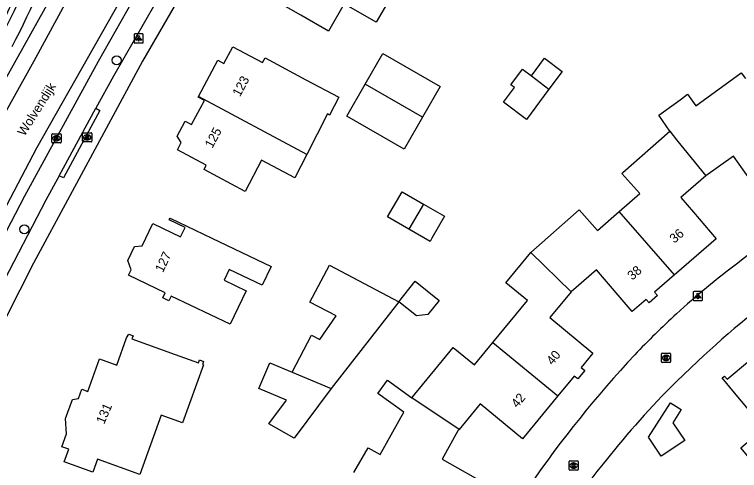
# Model space of a CAD drawing. Extents: x 162880 to 165536, y 384011 to 385179.
# Drawn here: x 164428.3 to 164506.8, y 384798.8 to 384848.2 of the extents above; entities that cross this region are included whole.
import ezdxf

# ---------------------------------------------------------------- set-up
doc = ezdxf.new("R2010")
doc.units = 0
for name, color, linetype in [('IMGEO_Boom', 7, 'Continuous'), ('IMGEO_Brandkraan', 7, 'Continuous'), ('IMGEO_Fietspad_open', 7, 'Continuous'), ('IMGEO_Kolk', 7, 'Continuous'), ('IMGEO_Lichtpunt', 7, 'Continuous'), ('IMGEO_Openbare_ruimte_label', 7, 'Continuous'), ('IMGEO_Pand', 7, 'Continuous'), ('IMGEO_Pand_nummerreeks', 7, 'Continuous'), ('IMGEO_Rijbaan_lokaal_gesloten', 7, 'Continuous'), ('IMGEO_Rijbaan_lokaal_open', 7, 'Continuous'), ('IMGEO_Verkeerseiland_open', 7, 'Continuous'), ('IMGEO_Voetpad_open', 7, 'Continuous')]:
    doc.layers.add(name, color=color, linetype=linetype)

msp = doc.modelspace()

# ---------------------------------------------------------------- linework, layer by layer
at = {"layer": 'IMGEO_Boom'}
for centre in [(164439.342, 384843.197), (164429.319, 384824.881)]:
    msp.add_circle(centre, 0.489, dxfattribs=at)
at = {"layer": 'IMGEO_Brandkraan'}
for p, q in [((164435.639, 384834.416), (164435.639, 384835.268)), ((164435.714, 384835.342), (164436.566, 384835.342)), ((164436.64, 384835.268), (164436.64, 384834.416)), ((164436.15, 384834.562), (164436.125, 384834.562)), ((164436.127, 384835.122), (164436.152, 384835.122)), ((164436.566, 384834.342), (164435.714, 384834.342))]:
    msp.add_line(p, q, dxfattribs=at)
for points in [[(164435.639, 384834.416), (164435.639, 384835.268)], [(164435.714, 384835.342), (164436.566, 384835.342)], [(164436.64, 384835.268), (164436.64, 384834.416)], [(164435.987, 384835.042), (164435.987, 384834.642), (164436.2, 384834.642)], [(164436.218, 384835.042), (164435.987, 384835.042)], [(164436.166, 384834.961), (164436.112, 384834.961), (164436.112, 384834.885)], [(164436.112, 384834.885), (164436.165, 384834.885)], [(164436.174, 384834.809), (164436.112, 384834.809), (164436.112, 384834.728)], [(164436.112, 384834.728), (164436.174, 384834.728)], [(164436.566, 384834.342), (164435.714, 384834.342)]]:
    msp.add_lwpolyline(points, dxfattribs=at)
for centre, radius, start, end in [((164435.716, 384835.266), 0.0765, 91.55205, 178.44795), ((164435.716, 384835.266), 0.0765, 91.55205, 178.44795), ((164436.564, 384835.266), 0.0765, 1.55205, 88.44795), ((164436.564, 384835.266), 0.0765, 1.55205, 88.44795), ((164436.167, 384834.923), 0.0379, 267.82845, 90.93552), ((164436.175, 384834.768), 0.0404, 269.87594, 90.50774), ((164436.206, 384834.893), 0.251, 268.66757, 293.53466), ((164436.222, 384834.897), 0.145, 59.4692, 91.53667), ((164436.247, 384834.944), 0.0922, 285.51372, 58.15012), ((164436.252, 384834.752), 0.105, 301.31148, 78.98903), ((164435.716, 384834.418), 0.0765, 181.55205, 268.44795), ((164435.716, 384834.418), 0.0765, 181.55205, 268.44795), ((164436.564, 384834.418), 0.0765, 271.55205, 358.44795), ((164436.564, 384834.418), 0.0765, 271.55205, 358.44795)]:
    msp.add_arc(centre, radius, start, end, dxfattribs=at)
for centre, major_axis, ratio, start_param, end_param in [((164436.126, 384834.842), (-0.387, 0.002), 0.722429, 4.712389, 7.853982), ((164436.151, 384834.842), (-0.39, 0.002), 0.717154, 1.570796, 4.712389)]:
    msp.add_ellipse(centre, major_axis=major_axis, ratio=ratio, start_param=start_param, end_param=end_param, dxfattribs=at)
at = {"layer": 'IMGEO_Fietspad_open'}
for points in [[(164502.671, 384929.959), (164500, 384927.045), (164490.313, 384915.433), (164475.209, 384897.333), (164473.71, 384895.03), (164466.27, 384883.603), (164458.393, 384870.901), (164450.828, 384858.17), (164442.115, 384843.091), (164430.304, 384821.224), (164425.889, 384812.498), (164424.399, 384809.126), (164419.563, 384795.816), (164414.61, 384778.596), (164411.594, 384763.921)], [(164443.482, 384849.258), (164438.997, 384841.49), (164437.068, 384837.994)], [(164437.068, 384837.994), (164437.512, 384837.747), (164433.561, 384830.453), (164433.112, 384830.686)], [(164433.112, 384830.686), (164431.656, 384828.03), (164426.677, 384818.505)]]:
    msp.add_lwpolyline(points, dxfattribs=at)
at = {"layer": 'IMGEO_Kolk'}
for p, q in [((164432.379, 384835.237), (164433.231, 384835.237)), ((164432.304, 384834.311), (164432.304, 384835.163)), ((164432.815, 384834.457), (164432.79, 384834.457)), ((164432.792, 384835.017), (164432.817, 384835.017)), ((164433.305, 384835.163), (164433.305, 384834.311)), ((164433.231, 384834.237), (164432.379, 384834.237)), ((164498.367, 384810.529), (164498.367, 384811.381)), ((164498.442, 384811.455), (164499.294, 384811.455)), ((164498.855, 384811.235), (164498.88, 384811.235)), ((164499.368, 384811.381), (164499.368, 384810.529)), ((164499.294, 384810.455), (164498.442, 384810.455)), ((164498.878, 384810.675), (164498.853, 384810.675)), ((164488.358, 384798.858), (164488.358, 384799.71)), ((164488.433, 384799.784), (164489.285, 384799.784)), ((164488.846, 384799.564), (164488.871, 384799.564)), ((164489.359, 384799.71), (164489.359, 384798.858)), ((164489.285, 384798.784), (164488.433, 384798.784)), ((164488.869, 384799.004), (164488.844, 384799.004))]:
    msp.add_line(p, q, dxfattribs=at)
for points in [[(164432.379, 384835.237), (164433.231, 384835.237)], [(164432.304, 384834.311), (164432.304, 384835.163)], [(164432.625, 384834.937), (164432.748, 384834.937), (164432.748, 384834.786), (164432.878, 384834.937), (164433.042, 384834.937), (164432.896, 384834.786), (164433.049, 384834.537), (164432.897, 384834.537), (164432.812, 384834.701), (164432.748, 384834.634), (164432.748, 384834.537), (164432.625, 384834.537), (164432.625, 384834.937)], [(164433.305, 384835.163), (164433.305, 384834.311)], [(164433.231, 384834.237), (164432.379, 384834.237)], [(164498.367, 384810.529), (164498.367, 384811.381)], [(164498.442, 384811.455), (164499.294, 384811.455)], [(164498.688, 384811.155), (164498.811, 384811.155), (164498.811, 384811.004), (164498.941, 384811.155), (164499.105, 384811.155), (164498.959, 384811.004), (164499.112, 384810.755), (164498.96, 384810.755), (164498.875, 384810.919), (164498.811, 384810.852), (164498.811, 384810.755), (164498.688, 384810.755), (164498.688, 384811.155)], [(164499.368, 384811.381), (164499.368, 384810.529)], [(164499.294, 384810.455), (164498.442, 384810.455)], [(164488.358, 384798.858), (164488.358, 384799.71)], [(164488.433, 384799.784), (164489.285, 384799.784)], [(164488.679, 384799.484), (164488.802, 384799.484), (164488.802, 384799.333), (164488.932, 384799.484), (164489.096, 384799.484), (164488.95, 384799.333), (164489.103, 384799.084), (164488.951, 384799.084), (164488.866, 384799.248), (164488.802, 384799.181), (164488.802, 384799.084), (164488.679, 384799.084), (164488.679, 384799.484)], [(164489.359, 384799.71), (164489.359, 384798.858)], [(164489.285, 384798.784), (164488.433, 384798.784)]]:
    msp.add_lwpolyline(points, dxfattribs=at)
for centre, start, end in [((164432.381, 384835.161), 91.55205, 178.44795), ((164432.381, 384835.161), 91.55205, 178.44795), ((164433.229, 384835.161), 1.55205, 88.44795), ((164433.229, 384835.161), 1.55205, 88.44795), ((164432.381, 384834.313), 181.55205, 268.44795), ((164432.381, 384834.313), 181.55205, 268.44795), ((164433.229, 384834.313), 271.55205, 358.44795), ((164433.229, 384834.313), 271.55205, 358.44795), ((164498.444, 384811.379), 91.55205, 178.44795), ((164498.444, 384811.379), 91.55205, 178.44795), ((164499.292, 384811.379), 1.55205, 88.44795), ((164499.292, 384811.379), 1.55205, 88.44795), ((164498.444, 384810.531), 181.55205, 268.44795), ((164498.444, 384810.531), 181.55205, 268.44795), ((164499.292, 384810.531), 271.55205, 358.44795), ((164499.292, 384810.531), 271.55205, 358.44795), ((164488.435, 384799.708), 91.55205, 178.44795), ((164488.435, 384799.708), 91.55205, 178.44795), ((164489.283, 384799.708), 1.55205, 88.44795), ((164489.283, 384799.708), 1.55205, 88.44795), ((164488.435, 384798.86), 181.55205, 268.44795), ((164488.435, 384798.86), 181.55205, 268.44795), ((164489.283, 384798.86), 271.55205, 358.44795), ((164489.283, 384798.86), 271.55205, 358.44795)]:
    msp.add_arc(centre, 0.0765, start, end, dxfattribs=at)
for centre, major_axis, ratio, start_param, end_param in [((164432.791, 384834.737), (-0.387, 0.002), 0.722429, 4.712389, 7.853982), ((164432.816, 384834.737), (-0.39, 0.002), 0.717154, 1.570796, 4.712389), ((164498.854, 384810.955), (-0.387, 0.002), 0.722429, 4.712389, 7.853982), ((164498.879, 384810.955), (-0.39, 0.002), 0.717154, 1.570796, 4.712389), ((164488.845, 384799.284), (-0.387, 0.002), 0.722429, 4.712389, 7.853982), ((164488.87, 384799.284), (-0.39, 0.002), 0.717154, 1.570796, 4.712389)]:
    msp.add_ellipse(centre, major_axis=major_axis, ratio=ratio, start_param=start_param, end_param=end_param, dxfattribs=at)
at = {"layer": 'IMGEO_Lichtpunt'}
for p, q in [((164441.219, 384845.971), (164441.219, 384845.164)), ((164441.219, 384845.971), (164441.219, 384845.164)), ((164442.121, 384846.066), (164441.313, 384846.066)), ((164442.121, 384846.066), (164441.313, 384846.066)), ((164442.215, 384845.164), (164442.215, 384845.971)), ((164442.215, 384845.164), (164442.215, 384845.971)), ((164441.313, 384845.07), (164442.121, 384845.07)), ((164441.313, 384845.07), (164442.121, 384845.07)), ((164501.813, 384818.056), (164501.813, 384817.249)), ((164501.813, 384818.056), (164501.813, 384817.249)), ((164502.715, 384818.151), (164501.907, 384818.151)), ((164502.715, 384818.151), (164501.907, 384818.151)), ((164502.809, 384817.249), (164502.809, 384818.056)), ((164502.809, 384817.249), (164502.809, 384818.056)), ((164501.907, 384817.155), (164502.715, 384817.155)), ((164501.907, 384817.155), (164502.715, 384817.155))]:
    msp.add_line(p, q, dxfattribs=at)
for points in [[(164441.593, 384845.635), (164441.632, 384845.607), (164441.444, 384845.345), (164441.406, 384845.372), (164441.593, 384845.635)], [(164441.695, 384845.587), (164441.742, 384845.587), (164441.742, 384845.265), (164441.695, 384845.265), (164441.695, 384845.587)], [(164441.805, 384845.607), (164441.843, 384845.634), (164442.03, 384845.372), (164441.991, 384845.344), (164441.805, 384845.607)], [(164502.187, 384817.72), (164502.226, 384817.692), (164502.038, 384817.43), (164502, 384817.457), (164502.187, 384817.72)], [(164502.289, 384817.672), (164502.336, 384817.672), (164502.336, 384817.35), (164502.289, 384817.35), (164502.289, 384817.672)], [(164502.399, 384817.692), (164502.437, 384817.719), (164502.624, 384817.457), (164502.585, 384817.429), (164502.399, 384817.692)]]:
    msp.add_lwpolyline(points, dxfattribs=at)
for centre in [(164441.718, 384845.769), (164502.312, 384817.854)]:
    msp.add_circle(centre, 0.0994, dxfattribs=at)
for centre, start, end in [((164441.313, 384845.971), 90, 180), ((164441.313, 384845.971), 90, 180), ((164442.121, 384845.971), 0, 90), ((164442.121, 384845.971), 0, 90), ((164441.313, 384845.164), 180, 270), ((164441.313, 384845.164), 180, 270), ((164442.121, 384845.164), 270, 0), ((164442.121, 384845.164), 270, 360), ((164501.907, 384818.056), 90, 180), ((164501.907, 384818.056), 90, 180), ((164502.715, 384818.056), 0, 90), ((164502.715, 384818.056), 0, 90), ((164501.907, 384817.249), 180, 270), ((164501.907, 384817.249), 180, 270), ((164502.715, 384817.249), 270, 0), ((164502.715, 384817.249), 270, 360)]:
    msp.add_arc(centre, 0.0946, start, end, dxfattribs=at)
at = {"layer": 'IMGEO_Pand'}
for points in [[(164465.532, 384851.842), (164468.942, 384849.889), (164467.456, 384847.311), (164463.999, 384849.303), (164462.293, 384846.341), (164459.285, 384848.074), (164454.952, 384850.571), (164458.053, 384855.952)], [(164448.211, 384839.283), (164450.296, 384843.197), (164450.951, 384842.848), (164451.913, 384844.655), (164455.139, 384842.937), (164455.408, 384843.442), (164459.822, 384841.092), (164463.407, 384839.182), (164462.384, 384837.263), (164462.166, 384837.379), (164459.931, 384832.984)], [(164466.254, 384840.601), (164468.168, 384843.925), (164474.381, 384840.347), (164472.467, 384837.022)], [(164484.275, 384841.514), (164485.7, 384843.422), (164487.617, 384841.99), (164486.181, 384840.068)], [(164486.181, 384840.068), (164483.733, 384836.791), (164481.25, 384838.647), (164482.447, 384840.249), (164482.046, 384840.548), (164483.312, 384842.244), (164484.275, 384841.514)], [(164484.275, 384841.514), (164486.181, 384840.068)], [(164499.262, 384835.501), (164498.087, 384837.262), (164500, 384838.631), (164500.53, 384839.01), (164501.202, 384839.507), (164502.082, 384838.277), (164507.019, 384841.837), (164507.465, 384841.218)], [(164472.467, 384837.022), (164470.478, 384833.569), (164464.265, 384837.148), (164466.254, 384840.601)], [(164472.467, 384837.022), (164466.254, 384840.601)], [(164459.931, 384832.984), (164458.65, 384830.466), (164455.044, 384832.387), (164453.254, 384828.988), (164448.798, 384831.361), (164449.046, 384831.827), (164445.917, 384833.493), (164446.332, 384834.274), (164445.896, 384834.973), (164446.759, 384836.593), (164447.451, 384836.225), (164448.841, 384838.834), (164448.164, 384839.195), (164448.211, 384839.283)], [(164459.931, 384832.984), (164448.211, 384839.283)], [(164493.796, 384826.819), (164496.036, 384828.775), (164494.079, 384830.931), (164494.18, 384831.02), (164499.262, 384835.501)], [(164499.262, 384835.501), (164500, 384834.593), (164503.184, 384830.675)], [(164514.503, 384831.458), (164509.635, 384827.97), (164507.422, 384831.06), (164506.164, 384832.815), (164503.184, 384830.675)], [(164503.184, 384830.675), (164500.461, 384828.336), (164501.83, 384826.744), (164504.307, 384823.862), (164500, 384820.13), (164499.799, 384819.956)], [(164470.993, 384824.895), (164468.687, 384826.222), (164470.259, 384828.954), (164472.574, 384827.622)], [(164472.574, 384827.622), (164470.993, 384824.895)], [(164472.574, 384827.622), (164474.865, 384826.304), (164473.492, 384823.918), (164473.293, 384823.572), (164470.993, 384824.895)], [(164484.22, 384822.38), (164489.47, 384827), (164491.431, 384824.754), (164493.796, 384826.819)], [(164499.799, 384819.956), (164493.796, 384826.819)], [(164456.087, 384820.849), (164455.118, 384818.823), (164451.535, 384820.538), (164450.968, 384819.354), (164453.369, 384818.205), (164451.641, 384814.594), (164445.255, 384817.651), (164445.003, 384817.124), (164444.336, 384817.444), (164444.596, 384817.987), (164440.607, 384819.897), (164440.891, 384820.49), (164440.54, 384821.485), (164441.275, 384823.02), (164442.1, 384823.084), (164443.254, 384825.496), (164446.267, 384824.054), (164446.751, 384825.067), (164445.028, 384825.891), (164445.126, 384826.096), (164449.636, 384823.937), (164456.087, 384820.849)], [(164480.095, 384812.603), (164483.845, 384817.157), (164481.51, 384819.08), (164484.22, 384822.38)], [(164484.22, 384822.38), (164488.571, 384818.118)], [(164458.34, 384809.396), (164460.452, 384813.401), (164461.341, 384812.932), (164463.113, 384815.505), (164460.275, 384817.001), (164462.38, 384820.994), (164469.907, 384817.024)], [(164499.799, 384819.956), (164497.623, 384818.07), (164497.944, 384817.7), (164497.037, 384816.914), (164496.716, 384817.284), (164495.204, 384815.974), (164491.326, 384820.486), (164488.571, 384818.118)], [(164469.907, 384817.024), (164471.681, 384819.251), (164474.275, 384817.185), (164473.045, 384815.641), (164471.813, 384815.507), (164469.907, 384817.024)], [(164488.571, 384818.118), (164486.259, 384815.309), (164490.947, 384811.453), (164489.678, 384809.909), (164490.056, 384809.598), (164489.294, 384808.671), (164488.915, 384808.982), (164487.139, 384806.822)], [(164469.907, 384817.024), (164462.576, 384807.622)], [(164445.681, 384811.306), (164448.195, 384810.402), (164448.313, 384810.729), (164448.75, 384810.572), (164448.629, 384810.238), (164448.729, 384810.202), (164446.465, 384803.908), (164444.153, 384804.74), (164441.848, 384798.331), (164437.248, 384799.985), (164436.745, 384798.587), (164433.659, 384799.697), (164434.146, 384801.051), (164433.379, 384801.327), (164433.883, 384802.728), (164433.804, 384804.379), (164434.543, 384806.432), (164435.213, 384806.553), (164435.574, 384807.557), (164436.218, 384807.325), (164437.483, 384810.843), (164439.348, 384810.172), (164440.413, 384813.134), (164440.664, 384813.511), (164441.103, 384813.353), (164440.975, 384812.998), (164445.681, 384811.306)], [(164471.33, 384806.64), (164475.811, 384812.081), (164478.108, 384810.19), (164480.095, 384812.603)], [(164480.095, 384812.603), (164487.139, 384806.822)], [(164517.403, 384804.255), (164512.44, 384800.112), (164513.722, 384798.577), (164511.036, 384796.335), (164510.171, 384797.372), (164506.967, 384801.21), (164509.501, 384803.325), (164506.298, 384807.164), (164504.952, 384808.776), (164505.198, 384808.981), (164505.487, 384808.637), (164510.346, 384812.692)], [(164462.576, 384807.622), (164458.551, 384802.255), (164455.827, 384803.817), (164457.748, 384806.377), (164454.747, 384807.634), (164455.917, 384810.411), (164458.34, 384809.396)], [(164458.34, 384809.396), (164462.576, 384807.622)], [(164465.037, 384798.535), (164466.571, 384801.223), (164467.89, 384800.47), (164470.449, 384805.06), (164467.64, 384807.089), (164468.693, 384808.546), (164471.33, 384806.64)], [(164476.438, 384803.175), (164471.33, 384806.64)], [(164487.139, 384806.822), (164483.328, 384802.187), (164478.733, 384805.966), (164476.438, 384803.175)], [(164498.324, 384800.305), (164496.982, 384802.356), (164499.358, 384806.079), (164500.52, 384805.352), (164499.613, 384803.903), (164500.921, 384802.005), (164498.324, 384800.305)], [(164476.438, 384803.175), (164476.321, 384803.033), (164474.599, 384799.967), (164479.847, 384797.018), (164478.868, 384795.275), (164479.296, 384795.036), (164478.708, 384793.99), (164478.28, 384794.229), (164476.905, 384791.781)]]:
    msp.add_lwpolyline(points, dxfattribs=at)
at = {"layer": 'IMGEO_Rijbaan_lokaal_gesloten'}
for points in [[(164407.326, 384769.894), (164410.876, 384786.043), (164414.758, 384799.053), (164419.028, 384810.315), (164423.298, 384819.712), (164430.673, 384833.693), (164447.441, 384863.285), (164464.442, 384890.858), (164468.976, 384897.91), (164471.584, 384901.964), (164475.854, 384908.1), (164481.056, 384913.77), (164487.538, 384920.685)], [(164409.229, 384771.64), (164411.542, 384783.001), (164413.774, 384791.048), (164417.221, 384801.957), (164420.582, 384810.694), (164424.366, 384818.895), (164429.393, 384828.507), (164437.347, 384843.111), (164441.661, 384850.736), (164449.591, 384864.231), (164457.492, 384877.201), (164470.273, 384897.119), (164472.931, 384901.262), (164476.538, 384906.461)], [(164445.025, 384870.196), (164435.252, 384852.178), (164430.361, 384843.091), (164425.703, 384834.781), (164419.027, 384821.81), (164415.456, 384814.509), (164412.584, 384807.324), (164410.1, 384800.062), (164405.946, 384786.587), (164402.402, 384770.896)], [(164432.248, 384850.081), (164427.068, 384840.78)]]:
    msp.add_lwpolyline(points, dxfattribs=at)
at = {"layer": 'IMGEO_Rijbaan_lokaal_open'}
msp.add_lwpolyline([(164502.309, 384810.612), (164500, 384808.4), (164499.92, 384808.321)], dxfattribs=at)
for centre, radius, start, end in [((164673.296, 384609.148), 269.713, 125.59656, 128.16032), ((164558.021, 384752.303), 85.956, 126.70097, 132.45443), ((164600.357, 384704), 144.843, 127.02696, 132.60396), ((164562.107, 384747.985), 91.9, 132.5169, 136.47446), ((164584.028, 384728.408), 121.28, 136.9004, 145.50053), ((164566.738, 384741.094), 94.784, 134.82519, 141.67497), ((164546.808, 384754.453), 70.89, 140.1566, 147.05478)]:
    msp.add_arc(centre, radius, start, end, dxfattribs=at)
at = {"layer": 'IMGEO_Verkeerseiland_open'}
msp.add_arc((164332.716, 384894.349), 105.338, 332.50125, 340.14467, dxfattribs=at)
at = {"layer": 'IMGEO_Voetpad_open'}
msp.add_lwpolyline([(164433.112, 384830.686), (164437.068, 384837.994)], dxfattribs=at)
for centre, radius, start, end in [((164334.161, 384894.128), 104.535, 332.23975, 339.97228), ((164313.165, 384903.905), 129.217, 332.72196, 339.09636)]:
    msp.add_arc(centre, radius, start, end, dxfattribs=at)

# ---------------------------------------------------------------- texts
at = {"layer": 'IMGEO_Openbare_ruimte_label'}
msp.add_text('Wolvendijk', height=1, rotation=57.70905, dxfattribs=at).set_placement((164429.353, 384834.903))
at = {"layer": 'IMGEO_Pand_nummerreeks'}
for s, rotation, p in [('123', 61.75621, (164452.695, 384839.178)), ('125', 61.75339, (164449.696, 384833.597)), ('36', 40.47374, (164499.771, 384823.317)), ('127', 64.69695, (164444.345, 384820.13)), ('38', 40.90983, (164495.208, 384819.312)), ('40', 50.57113, (164486.573, 384810.101)), ('42', 50.57113, (164482.76, 384805.463)), ('131', 66.67074, (164437.979, 384803.709))]:
    msp.add_text(s, height=1, rotation=rotation, dxfattribs=at).set_placement(p)

doc.saveas('drawing.dxf')
